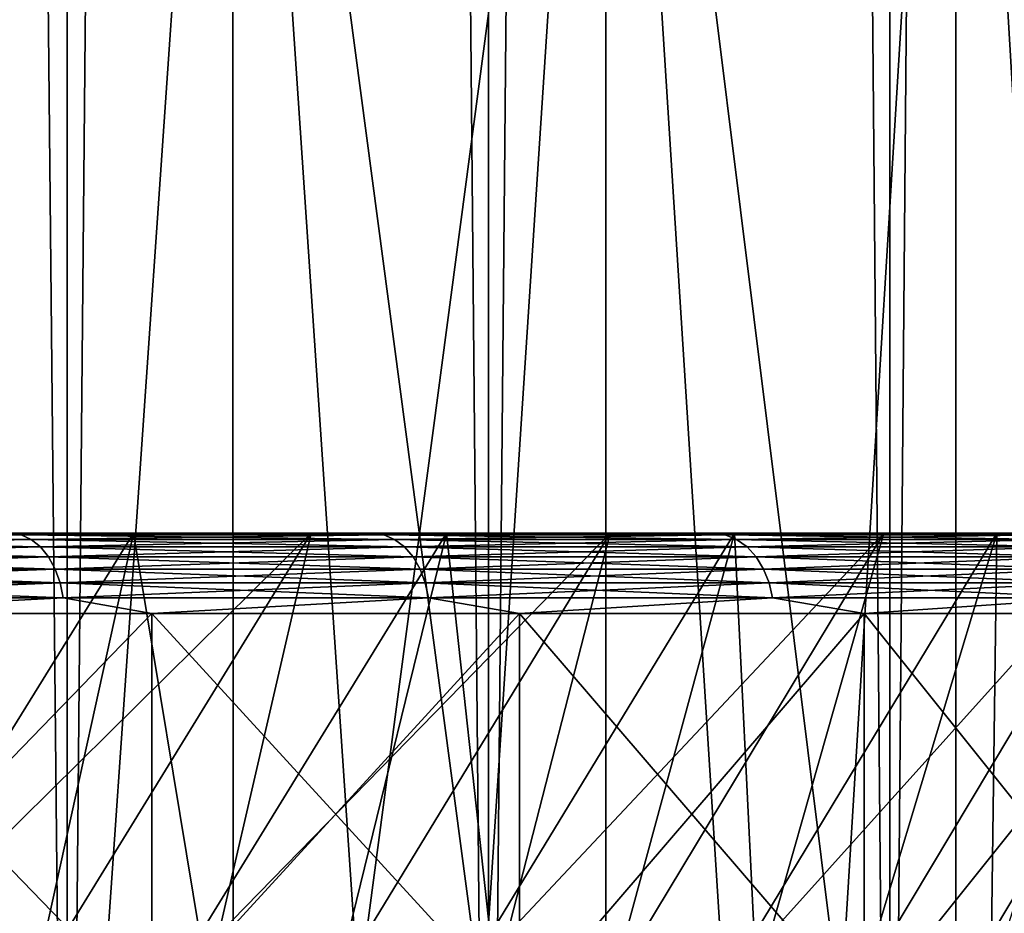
# Model space of a CAD drawing. Header units: metres. Extents: x -30 to 30, y -76 to 64.
# Tile 267 of 541: x 13.62 to 16.07, y -51.45 to -49.22. Entities that reach past the tile are written whole.
import ezdxf

# ---------------------------------------------------------------- set-up
doc = ezdxf.new("R2010")
doc.units = ezdxf.units.M
doc.layers.add('solid_508511', color=7, linetype='CONTINUOUS')

msp = doc.modelspace()

# ---------------------------------------------------------------- linework, layer by layer
at = {"layer": 'solid_508511'}
for points in [[(12.638689, -54, 19.216232), (13.734632, -54, 18.448845), (12.638735, 57.5, 19.2162)], [(12.638689, -54, -19.216232), (12.638735, 57.5, -19.2162), (13.734634, 57.5, -18.448843)], [(13.734632, -54, -18.448845), (12.638689, -54, -19.216232), (13.734634, 57.5, -18.448843)], [(13.734632, -54, 18.448845), (13.734634, 57.5, 18.448843), (12.638735, 57.5, 19.2162)], [(13.734632, -54, 18.448845), (14.784101, -54, 17.619034), (13.734634, 57.5, 18.448843)], [(13.734632, -54, -18.448845), (13.734634, 57.5, -18.448843), (14.784093, 57.5, -17.619038)], [(14.784101, -54, -17.619034), (13.734632, -54, -18.448845), (14.784093, 57.5, -17.619038)], [(14.784101, -54, 17.619034), (14.784093, 57.5, 17.619038), (13.734634, 57.5, 18.448843)], [(15.783545, -54, 16.729607), (15.78357, 57.5, 16.72958), (14.784093, 57.5, 17.619038)], [(14.784101, -54, 17.619034), (15.783545, -54, 16.729607), (14.784093, 57.5, 17.619038)], [(14.784101, -54, -17.619034), (14.784093, 57.5, -17.619038), (15.78357, 57.5, -16.72958)], [(15.783545, -54, -16.729607), (14.784101, -54, -17.619034), (15.78357, 57.5, -16.72958)], [(15.783545, -54, 16.729607), (16.729582, -54, 15.783569), (15.78357, 57.5, 16.72958)], [(15.783545, -54, -16.729607), (15.78357, 57.5, -16.72958), (16.729612, 57.5, -15.783537)], [(16.729582, -54, -15.783569), (15.783545, -54, -16.729607), (16.729612, 57.5, -15.783537)], [(16.729582, -54, 15.783569), (16.729612, 57.5, 15.783537), (15.78357, 57.5, 16.72958)], [(13.165685, -47, 16.360464), (13.662984, -54, 15.947504), (13.165399, -54, 16.360693)], [(13.165685, -47, -16.360464), (13.165399, -54, -16.360693), (13.662984, -54, -15.947504)], [(13.165685, -47, 16.360464), (14.147262, -47, 15.519495), (13.662984, -54, 15.947504)], [(14.147262, -47, -15.519495), (13.165685, -47, -16.360464), (13.662984, -54, -15.947504)], [(14.147262, -47, 15.519495), (14.147608, -54, 15.519188), (13.662984, -54, 15.947504)], [(14.147262, -47, -15.519495), (13.662984, -54, -15.947504), (14.147608, -54, -15.519188)], [(14.147262, -47, 15.519495), (15.076297, -47, 14.618649), (14.147608, -54, 15.519188)], [(14.147262, -47, -15.519495), (14.618813, -54, -15.076151), (15.07615, -54, -14.618814)], [(15.076297, -47, -14.618649), (14.147262, -47, -15.519495), (15.07615, -54, -14.618814)], [(14.147262, -47, -15.519495), (14.147608, -54, -15.519188), (14.618813, -54, -15.076151)], [(15.076297, -47, 14.618649), (14.618813, -54, 15.076151), (14.147608, -54, 15.519188)], [(15.076297, -47, 14.618649), (15.07615, -54, 14.618814), (14.618813, -54, 15.076151)], [(15.076297, -47, 14.618649), (15.519187, -54, 14.14761), (15.07615, -54, 14.618814)], [(15.076297, -47, -14.618649), (15.07615, -54, -14.618814), (15.519187, -54, -14.14761)], [(15.076297, -47, 14.618649), (15.947617, -47, 13.662851), (15.519187, -54, 14.14761)], [(15.076297, -47, -14.618649), (15.519187, -54, -14.14761), (15.947502, -54, -13.662985)], [(15.947617, -47, -13.662851), (15.076297, -47, -14.618649), (15.947502, -54, -13.662985)], [(15.947617, -47, 13.662851), (15.947502, -54, 13.662985), (15.519187, -54, 14.14761)], [(15.947617, -47, 13.662851), (16.360691, -54, 13.165401), (15.947502, -54, 13.662985)], [(15.947617, -47, -13.662851), (15.947502, -54, -13.662985), (16.360691, -54, -13.165401)], [(15.947617, -47, 13.662851), (16.758091, -47, 12.655681), (16.360691, -54, 13.165401)], [(16.758091, -47, -12.655681), (15.947617, -47, -13.662851), (16.360691, -54, -13.165401)], [(13.619888, -50.503841, -15.373675), (12.6668, -50.503841, -16.167976), (12.850331, -50.5, -15.972445)], [(12.6668, -50.503841, 16.167976), (13.619888, -50.503841, 15.373675), (12.850355, -50.5, 15.972425)], [(13.062384, -50.5, -13.349817), (13.809299, -50.5, -15.151013), (12.850331, -50.5, -15.972445)], [(13.619888, -50.503841, -15.373675), (12.850331, -50.5, -15.972445), (13.809299, -50.5, -15.151013)], [(13.536128, -50.5, 12.869207), (12.850355, -50.5, 15.972425), (13.809321, -50.5, 15.150993)], [(13.619888, -50.503841, 15.373675), (13.809321, -50.5, 15.150993), (12.850355, -50.5, 15.972425)], [(13.062384, -50.5, -13.349817), (13.899855, -50.5, -12.475469), (13.809299, -50.5, -15.151013)], [(13.279764, -51.5, -12.298694), (13.899855, -50.5, -12.475469), (13.062384, -50.5, -13.349817)], [(13.67947, -51.5, -11.852514), (13.899855, -50.5, -12.475469), (13.279764, -51.5, -12.298694)], [(13.329665, -51.5, 12.244592), (13.536128, -50.5, 12.869207), (14.341683, -50.5, 11.964931)], [(13.329665, -51.5, 12.244592), (14.341683, -50.5, 11.964931), (13.727704, -51.5, 11.796616)], [(14.341683, -50.5, 11.964931), (13.536128, -50.5, 12.869207), (13.809321, -50.5, 15.150993)], [(14.523279, -50.503841, -14.523279), (13.619888, -50.503841, -15.373675), (13.809299, -50.5, -15.151013)], [(13.619888, -50.503841, 15.373675), (14.523279, -50.503841, 14.523279), (13.809321, -50.5, 15.150993)], [(14.064384, -51.5, -11.393116), (13.899855, -50.5, -12.475469), (13.67947, -51.5, -11.852514)], [(13.727704, -51.5, 11.796616), (14.341683, -50.5, 11.964931), (14.110838, -51.5, 11.33553)], [(14.679382, -50.5, -11.548121), (14.715947, -50.5, -14.272029), (13.809299, -50.5, -15.151013)], [(14.523279, -50.503841, -14.523279), (13.809299, -50.5, -15.151013), (14.715947, -50.5, -14.272029)], [(13.899855, -50.5, -12.475469), (14.679382, -50.5, -11.548121), (13.809299, -50.5, -15.151013)], [(14.341683, -50.5, 11.964931), (13.809321, -50.5, 15.150993), (14.715968, -50.5, 14.272007)], [(14.523279, -50.503841, 14.523279), (14.715968, -50.5, 14.272007), (13.809321, -50.5, 15.150993)], [(14.064384, -51.5, -11.393116), (14.679382, -50.5, -11.548121), (13.899855, -50.5, -12.475469)], [(14.433999, -51.5, -10.921066), (14.679382, -50.5, -11.548121), (14.064384, -51.5, -11.393116)], [(14.110838, -51.5, 11.33553), (14.341683, -50.5, 11.964931), (15.086823, -50.5, 11.010493)], [(14.110838, -51.5, 11.33553), (15.086823, -50.5, 11.010493), (14.478494, -51.5, 10.862009)], [(15.086823, -50.5, 11.010493), (14.341683, -50.5, 11.964931), (14.715968, -50.5, 14.272007)], [(14.787702, -51.5, -10.43714), (14.679382, -50.5, -11.548121), (14.433999, -51.5, -10.921066)], [(14.478494, -51.5, 10.862009), (15.086823, -50.5, 11.010493), (14.830045, -51.5, 10.376887)], [(15.373675, -50.503841, -13.619888), (14.523279, -50.503841, -14.523279), (14.715947, -50.5, -14.272029)], [(14.523279, -50.503841, 14.523279), (15.373675, -50.503841, 13.619888), (14.715968, -50.5, 14.272007)], [(14.679382, -50.5, -11.548121), (15.396646, -50.5, -10.572919), (14.715947, -50.5, -14.272029)], [(14.787702, -51.5, -10.43714), (15.396646, -50.5, -10.572919), (14.679382, -50.5, -11.548121)], [(15.396646, -50.5, -10.572919), (15.56673, -50.5, -13.338924), (14.715947, -50.5, -14.272029)], [(15.373675, -50.503841, -13.619888), (14.715947, -50.5, -14.272029), (15.56673, -50.5, -13.338924)], [(15.086823, -50.5, 11.010493), (14.715968, -50.5, 14.272007), (15.566751, -50.5, 13.338901)], [(15.373675, -50.503841, 13.619888), (15.566751, -50.5, 13.338901), (14.715968, -50.5, 14.272007)], [(15.124989, -51.5, -9.942068), (15.396646, -50.5, -10.572919), (14.787702, -51.5, -10.43714)], [(14.830045, -51.5, 10.376887), (15.086823, -50.5, 11.010493), (15.768837, -50.5, 10.009353)], [(14.830045, -51.5, 10.376887), (15.768837, -50.5, 10.009353), (15.165368, -51.5, 9.880364)], [(15.768837, -50.5, 10.009353), (15.086823, -50.5, 11.010493), (15.566751, -50.5, 13.338901)], [(15.445787, -51.5, -9.435977), (15.396646, -50.5, -10.572919), (15.124989, -51.5, -9.942068)], [(15.165368, -51.5, 9.880364), (15.768837, -50.5, 10.009353), (15.484172, -51.5, 9.372856)], [(16.167976, -50.503841, -12.6668), (15.373675, -50.503841, -13.619888), (15.56673, -50.5, -13.338924)], [(15.373675, -50.503841, 13.619888), (16.167976, -50.503841, 12.6668), (15.566751, -50.5, 13.338901)], [(15.396646, -50.5, -10.572919), (16.049675, -50.5, -9.552547), (15.56673, -50.5, -13.338924)], [(15.445787, -51.5, -9.435977), (16.049675, -50.5, -9.552547), (15.396646, -50.5, -10.572919)], [(15.749768, -51.5, -8.919351), (16.049675, -50.5, -9.552547), (15.445787, -51.5, -9.435977)], [(15.484172, -51.5, 9.372856), (15.768837, -50.5, 10.009353), (16.384129, -50.5, 8.966803)], [(15.484172, -51.5, 9.372856), (16.384129, -50.5, 8.966803), (15.786123, -51.5, 8.854847)], [(16.049675, -50.5, -9.552547), (16.358421, -50.5, -12.355243), (15.56673, -50.5, -13.338924)], [(16.167976, -50.503841, -12.6668), (15.56673, -50.5, -13.338924), (16.358421, -50.5, -12.355243)], [(15.768837, -50.5, 10.009353), (15.566751, -50.5, 13.338901), (16.358438, -50.5, 12.355218)], [(16.167976, -50.503841, 12.6668), (16.358438, -50.5, 12.355218), (15.566751, -50.5, 13.338901)], [(16.036537, -51.5, -8.392822), (16.049675, -50.5, -9.552547), (15.749768, -51.5, -8.919351)], [(16.384129, -50.5, 8.966803), (15.768837, -50.5, 10.009353), (16.358438, -50.5, 12.355218)], [(15.786123, -51.5, 8.854847), (16.384129, -50.5, 8.966803), (16.070612, -51.5, 8.327391)], [(16.036537, -51.5, -8.392822), (16.634857, -50.5, -8.49264), (16.049675, -50.5, -9.552547)], [(16.305553, -51.5, -7.857412), (16.634857, -50.5, -8.49264), (16.036537, -51.5, -8.392822)], [(16.049675, -50.5, -9.552547), (16.634857, -50.5, -8.49264), (16.358421, -50.5, -12.355243)], [(12.68996, -50.51524, -16.197538), (12.6668, -50.503841, -16.167976), (13.619888, -50.503841, -15.373675)], [(13.644792, -50.51524, 15.401786), (13.619888, -50.503841, 15.373675), (12.6668, -50.503841, 16.167976)], [(12.68996, -50.51524, 16.197538), (13.644792, -50.51524, 15.401786), (12.6668, -50.503841, 16.167976)], [(13.644792, -50.51524, -15.401786), (12.68996, -50.51524, -16.197538), (13.619888, -50.503841, -15.373675)], [(12.711304, -50.533749, -16.224779), (12.68996, -50.51524, -16.197538), (13.644792, -50.51524, -15.401786)], [(13.66774, -50.533749, 15.42769), (13.644792, -50.51524, 15.401786), (12.68996, -50.51524, 16.197538)], [(12.711304, -50.533749, 16.224779), (13.66774, -50.533749, 15.42769), (12.68996, -50.51524, 16.197538)], [(13.66774, -50.533749, -15.42769), (12.711304, -50.533749, -16.224779), (13.644792, -50.51524, -15.401786)], [(13.644792, -50.51524, -15.401786), (13.619888, -50.503841, -15.373675), (14.523279, -50.503841, -14.523279)], [(14.549834, -50.51524, 14.549834), (14.523279, -50.503841, 14.523279), (13.619888, -50.503841, 15.373675)], [(13.644792, -50.51524, 15.401786), (14.549834, -50.51524, 14.549834), (13.619888, -50.503841, 15.373675)], [(14.549834, -50.51524, -14.549834), (13.644792, -50.51524, -15.401786), (14.523279, -50.503841, -14.523279)], [(13.66774, -50.533749, -15.42769), (13.644792, -50.51524, -15.401786), (14.549834, -50.51524, -14.549834)], [(14.574305, -50.533749, 14.574305), (14.549834, -50.51524, 14.549834), (13.644792, -50.51524, 15.401786)], [(13.66774, -50.533749, 15.42769), (14.574305, -50.533749, 14.574305), (13.644792, -50.51524, 15.401786)], [(14.574305, -50.533749, -14.574305), (13.66774, -50.533749, -15.42769), (14.549834, -50.51524, -14.549834)], [(14.549834, -50.51524, -14.549834), (14.523279, -50.503841, -14.523279), (15.373675, -50.503841, -13.619888)], [(15.401786, -50.51524, 13.644792), (15.373675, -50.503841, 13.619888), (14.523279, -50.503841, 14.523279)], [(14.549834, -50.51524, 14.549834), (15.401786, -50.51524, 13.644792), (14.523279, -50.503841, 14.523279)], [(15.401786, -50.51524, -13.644792), (14.549834, -50.51524, -14.549834), (15.373675, -50.503841, -13.619888)], [(14.574305, -50.533749, -14.574305), (14.549834, -50.51524, -14.549834), (15.401786, -50.51524, -13.644792)], [(15.42769, -50.533749, 13.66774), (15.401786, -50.51524, 13.644792), (14.549834, -50.51524, 14.549834)], [(14.574305, -50.533749, 14.574305), (15.42769, -50.533749, 13.66774), (14.549834, -50.51524, 14.549834)], [(15.42769, -50.533749, -13.66774), (14.574305, -50.533749, -14.574305), (15.401786, -50.51524, -13.644792)], [(15.401786, -50.51524, -13.644792), (15.373675, -50.503841, -13.619888), (16.167976, -50.503841, -12.6668)], [(16.197538, -50.51524, 12.68996), (16.167976, -50.503841, 12.6668), (15.373675, -50.503841, 13.619888)], [(15.401786, -50.51524, 13.644792), (16.197538, -50.51524, 12.68996), (15.373675, -50.503841, 13.619888)], [(16.197538, -50.51524, -12.68996), (15.401786, -50.51524, -13.644792), (16.167976, -50.503841, -12.6668)], [(15.42769, -50.533749, -13.66774), (15.401786, -50.51524, -13.644792), (16.197538, -50.51524, -12.68996)], [(16.224779, -50.533749, 12.711304), (16.197538, -50.51524, 12.68996), (15.401786, -50.51524, 13.644792)], [(15.42769, -50.533749, 13.66774), (16.224779, -50.533749, 12.711304), (15.401786, -50.51524, 13.644792)], [(16.224779, -50.533749, -12.711304), (15.42769, -50.533749, -13.66774), (16.197538, -50.51524, -12.68996)], [(12.730005, -50.558662, -16.248652), (12.711304, -50.533749, -16.224779), (13.66774, -50.533749, -15.42769)], [(13.687849, -50.558662, 15.450388), (13.66774, -50.533749, 15.42769), (12.711304, -50.533749, 16.224779)], [(12.730005, -50.558662, 16.248652), (13.687849, -50.558662, 15.450388), (12.711304, -50.533749, 16.224779)], [(13.687849, -50.558662, -15.450388), (12.730005, -50.558662, -16.248652), (13.66774, -50.533749, -15.42769)], [(13.687849, -50.558662, -15.450388), (13.66774, -50.533749, -15.42769), (14.574305, -50.533749, -14.574305)], [(14.595748, -50.558662, 14.595748), (14.574305, -50.533749, 14.574305), (13.66774, -50.533749, 15.42769)], [(13.687849, -50.558662, 15.450388), (14.595748, -50.558662, 14.595748), (13.66774, -50.533749, 15.42769)], [(14.595748, -50.558662, -14.595748), (13.687849, -50.558662, -15.450388), (14.574305, -50.533749, -14.574305)], [(14.595748, -50.558662, -14.595748), (14.574305, -50.533749, -14.574305), (15.42769, -50.533749, -13.66774)], [(15.450388, -50.558662, 13.687849), (15.42769, -50.533749, 13.66774), (14.574305, -50.533749, 14.574305)], [(14.595748, -50.558662, 14.595748), (15.450388, -50.558662, 13.687849), (14.574305, -50.533749, 14.574305)], [(15.450388, -50.558662, -13.687849), (14.595748, -50.558662, -14.595748), (15.42769, -50.533749, -13.66774)], [(15.450388, -50.558662, -13.687849), (15.42769, -50.533749, -13.66774), (16.224779, -50.533749, -12.711304)], [(16.248652, -50.558662, 12.730005), (16.224779, -50.533749, 12.711304), (15.42769, -50.533749, 13.66774)], [(15.450388, -50.558662, 13.687849), (16.248652, -50.558662, 12.730005), (15.42769, -50.533749, 13.66774)], [(16.248652, -50.558662, -12.730005), (15.450388, -50.558662, -13.687849), (16.224779, -50.533749, -12.711304)], [(12.745347, -50.589016, -16.268234), (12.730005, -50.558662, -16.248652), (13.687849, -50.558662, -15.450388)], [(13.704346, -50.589016, 15.469008), (13.687849, -50.558662, 15.450388), (12.730005, -50.558662, 16.248652)], [(12.745347, -50.589016, 16.268234), (13.704346, -50.589016, 15.469008), (12.730005, -50.558662, 16.248652)], [(13.704346, -50.589016, -15.469008), (12.745347, -50.589016, -16.268234), (13.687849, -50.558662, -15.450388)], [(13.704346, -50.589016, -15.469008), (13.687849, -50.558662, -15.450388), (14.595748, -50.558662, -14.595748)], [(14.613338, -50.589016, 14.613338), (14.595748, -50.558662, 14.595748), (13.687849, -50.558662, 15.450388)], [(13.704346, -50.589016, 15.469008), (14.613338, -50.589016, 14.613338), (13.687849, -50.558662, 15.450388)], [(14.613338, -50.589016, -14.613338), (13.704346, -50.589016, -15.469008), (14.595748, -50.558662, -14.595748)], [(14.613338, -50.589016, -14.613338), (14.595748, -50.558662, -14.595748), (15.450388, -50.558662, -13.687849)], [(15.469008, -50.589016, 13.704346), (15.450388, -50.558662, 13.687849), (14.595748, -50.558662, 14.595748)], [(14.613338, -50.589016, 14.613338), (15.469008, -50.589016, 13.704346), (14.595748, -50.558662, 14.595748)], [(15.469008, -50.589016, -13.704346), (14.613338, -50.589016, -14.613338), (15.450388, -50.558662, -13.687849)], [(15.469008, -50.589016, -13.704346), (15.450388, -50.558662, -13.687849), (16.248652, -50.558662, -12.730005)], [(16.268234, -50.589016, 12.745347), (16.248652, -50.558662, 12.730005), (15.450388, -50.558662, 13.687849)], [(15.469008, -50.589016, 13.704346), (16.268234, -50.589016, 12.745347), (15.450388, -50.558662, 13.687849)], [(16.268234, -50.589016, -12.745347), (15.469008, -50.589016, -13.704346), (16.248652, -50.558662, -12.730005)], [(12.756738, -50.623646, -16.282772), (12.745347, -50.589016, -16.268234), (13.704346, -50.589016, -15.469008)], [(13.716594, -50.623646, 15.482833), (13.704346, -50.589016, 15.469008), (12.745347, -50.589016, 16.268234)], [(12.756738, -50.623646, 16.282772), (13.716594, -50.623646, 15.482833), (12.745347, -50.589016, 16.268234)], [(13.716594, -50.623646, -15.482833), (12.756738, -50.623646, -16.282772), (13.704346, -50.589016, -15.469008)], [(13.716594, -50.623646, -15.482833), (13.704346, -50.589016, -15.469008), (14.613338, -50.589016, -14.613338)], [(14.626398, -50.623646, 14.626398), (14.613338, -50.589016, 14.613338), (13.704346, -50.589016, 15.469008)], [(13.716594, -50.623646, 15.482833), (14.626398, -50.623646, 14.626398), (13.704346, -50.589016, 15.469008)], [(14.626398, -50.623646, -14.626398), (13.716594, -50.623646, -15.482833), (14.613338, -50.589016, -14.613338)], [(14.626398, -50.623646, -14.626398), (14.613338, -50.589016, -14.613338), (15.469008, -50.589016, -13.704346)], [(15.482833, -50.623646, 13.716594), (15.469008, -50.589016, 13.704346), (14.613338, -50.589016, 14.613338)], [(14.626398, -50.623646, 14.626398), (15.482833, -50.623646, 13.716594), (14.613338, -50.589016, 14.613338)], [(15.482833, -50.623646, -13.716594), (14.626398, -50.623646, -14.626398), (15.469008, -50.589016, -13.704346)], [(15.482833, -50.623646, -13.716594), (15.469008, -50.589016, -13.704346), (16.268234, -50.589016, -12.745347)], [(16.282772, -50.623646, 12.756738), (16.268234, -50.589016, 12.745347), (15.469008, -50.589016, 13.704346)], [(15.482833, -50.623646, 13.716594), (16.282772, -50.623646, 12.756738), (15.469008, -50.589016, 13.704346)], [(16.282772, -50.623646, -12.756738), (15.482833, -50.623646, -13.716594), (16.268234, -50.589016, -12.745347)], [(12.763739, -50.661213, -16.29171), (12.756738, -50.623646, -16.282772), (13.716594, -50.623646, -15.482833)], [(13.724121, -50.661213, 15.49133), (13.716594, -50.623646, 15.482833), (12.756738, -50.623646, 16.282772)], [(12.763739, -50.661213, 16.29171), (13.724121, -50.661213, 15.49133), (12.756738, -50.623646, 16.282772)], [(13.724121, -50.661213, -15.49133), (12.763739, -50.661213, -16.29171), (13.716594, -50.623646, -15.482833)], [(13.724121, -50.661213, -15.49133), (13.716594, -50.623646, -15.482833), (14.626398, -50.623646, -14.626398)], [(14.634425, -50.661213, 14.634425), (14.626398, -50.623646, 14.626398), (13.716594, -50.623646, 15.482833)], [(13.724121, -50.661213, 15.49133), (14.634425, -50.661213, 14.634425), (13.716594, -50.623646, 15.482833)], [(14.634425, -50.661213, -14.634425), (13.724121, -50.661213, -15.49133), (14.626398, -50.623646, -14.626398)], [(14.634425, -50.661213, -14.634425), (14.626398, -50.623646, -14.626398), (15.482833, -50.623646, -13.716594)], [(15.49133, -50.661213, 13.724121), (15.482833, -50.623646, 13.716594), (14.626398, -50.623646, 14.626398)], [(14.634425, -50.661213, 14.634425), (15.49133, -50.661213, 13.724121), (14.626398, -50.623646, 14.626398)], [(15.49133, -50.661213, -13.724121), (14.634425, -50.661213, -14.634425), (15.482833, -50.623646, -13.716594)], [(15.49133, -50.661213, -13.724121), (15.482833, -50.623646, -13.716594), (16.282772, -50.623646, -12.756738)], [(16.29171, -50.661213, 12.763739), (16.282772, -50.623646, 12.756738), (15.482833, -50.623646, 13.716594)], [(15.49133, -50.661213, 13.724121), (16.29171, -50.661213, 12.763739), (15.482833, -50.623646, 13.716594)], [(16.29171, -50.661213, -12.763739), (15.49133, -50.661213, -13.724121), (16.282772, -50.623646, -12.756738)], [(12.763739, -50.661213, 16.29171), (12.977312, -50.700001, 16.126976), (13.724121, -50.661213, 15.49133)], [(13.724121, -50.661213, -15.49133), (12.977312, -50.700001, -16.126976), (12.763739, -50.661213, -16.29171)], [(13.724121, -50.661213, 15.49133), (12.977312, -50.700001, 16.126976), (13.945491, -50.700001, 15.297493)], [(13.724121, -50.661213, -15.49133), (13.945491, -50.700001, -15.297493), (12.977312, -50.700001, -16.126976)], [(13.724121, -50.661213, 15.49133), (13.945491, -50.700001, 15.297493), (14.634425, -50.661213, 14.634425)], [(14.634425, -50.661213, -14.634425), (13.945491, -50.700001, -15.297493), (13.724121, -50.661213, -15.49133)], [(14.634425, -50.661213, 14.634425), (13.945491, -50.700001, 15.297493), (14.860769, -50.700001, 14.409981)], [(14.634425, -50.661213, -14.634425), (14.860769, -50.700001, -14.409981), (13.945491, -50.700001, -15.297493)], [(14.634425, -50.661213, 14.634425), (14.860769, -50.700001, 14.409981), (15.49133, -50.661213, 13.724121)], [(15.49133, -50.661213, -13.724121), (14.860769, -50.700001, -14.409981), (14.634425, -50.661213, -14.634425)], [(15.49133, -50.661213, 13.724121), (14.860769, -50.700001, 14.409981), (15.719675, -50.700001, 13.467807)], [(15.49133, -50.661213, -13.724121), (15.719675, -50.700001, -13.467807), (14.860769, -50.700001, -14.409981)], [(15.49133, -50.661213, 13.724121), (15.719675, -50.700001, 13.467807), (16.29171, -50.661213, 12.763739)], [(16.29171, -50.661213, -12.763739), (15.719675, -50.700001, -13.467807), (15.49133, -50.661213, -13.724121)], [(16.29171, -50.661213, 12.763739), (15.719675, -50.700001, 13.467807), (16.518951, -50.700001, 12.474545)], [(16.29171, -50.661213, -12.763739), (16.518951, -50.700001, -12.474545), (15.719675, -50.700001, -13.467807)], [(13.945491, -51.700001, 15.297493), (13.945491, -50.700001, 15.297493), (12.977312, -50.700001, 16.126976)], [(12.977312, -51.700001, 16.126976), (13.945491, -51.700001, 15.297493), (12.977312, -50.700001, 16.126976)], [(12.977312, -51.700001, -16.126976), (12.977312, -50.700001, -16.126976), (13.945491, -50.700001, -15.297493)], [(13.945491, -51.700001, -15.297493), (12.977312, -51.700001, -16.126976), (13.945491, -50.700001, -15.297493)], [(14.860769, -51.700001, 14.409981), (14.860769, -50.700001, 14.409981), (13.945491, -50.700001, 15.297493)], [(13.945491, -51.700001, 15.297493), (14.860769, -51.700001, 14.409981), (13.945491, -50.700001, 15.297493)], [(13.945491, -51.700001, -15.297493), (13.945491, -50.700001, -15.297493), (14.860769, -50.700001, -14.409981)], [(14.860769, -51.700001, -14.409981), (13.945491, -51.700001, -15.297493), (14.860769, -50.700001, -14.409981)], [(15.719675, -51.700001, 13.467807), (15.719675, -50.700001, 13.467807), (14.860769, -50.700001, 14.409981)], [(14.860769, -51.700001, 14.409981), (15.719675, -51.700001, 13.467807), (14.860769, -50.700001, 14.409981)], [(14.860769, -51.700001, -14.409981), (14.860769, -50.700001, -14.409981), (15.719675, -50.700001, -13.467807)], [(15.719675, -51.700001, -13.467807), (14.860769, -51.700001, -14.409981), (15.719675, -50.700001, -13.467807)], [(16.518951, -51.700001, 12.474545), (16.518951, -50.700001, 12.474545), (15.719675, -50.700001, 13.467807)], [(15.719675, -51.700001, 13.467807), (16.518951, -51.700001, 12.474545), (15.719675, -50.700001, 13.467807)], [(15.719675, -51.700001, -13.467807), (15.719675, -50.700001, -13.467807), (16.518951, -50.700001, -12.474545)], [(16.518951, -51.700001, -12.474545), (15.719675, -51.700001, -13.467807), (16.518951, -50.700001, -12.474545)]]:
    msp.add_3dface(points, dxfattribs=at)

doc.saveas('drawing.dxf')
